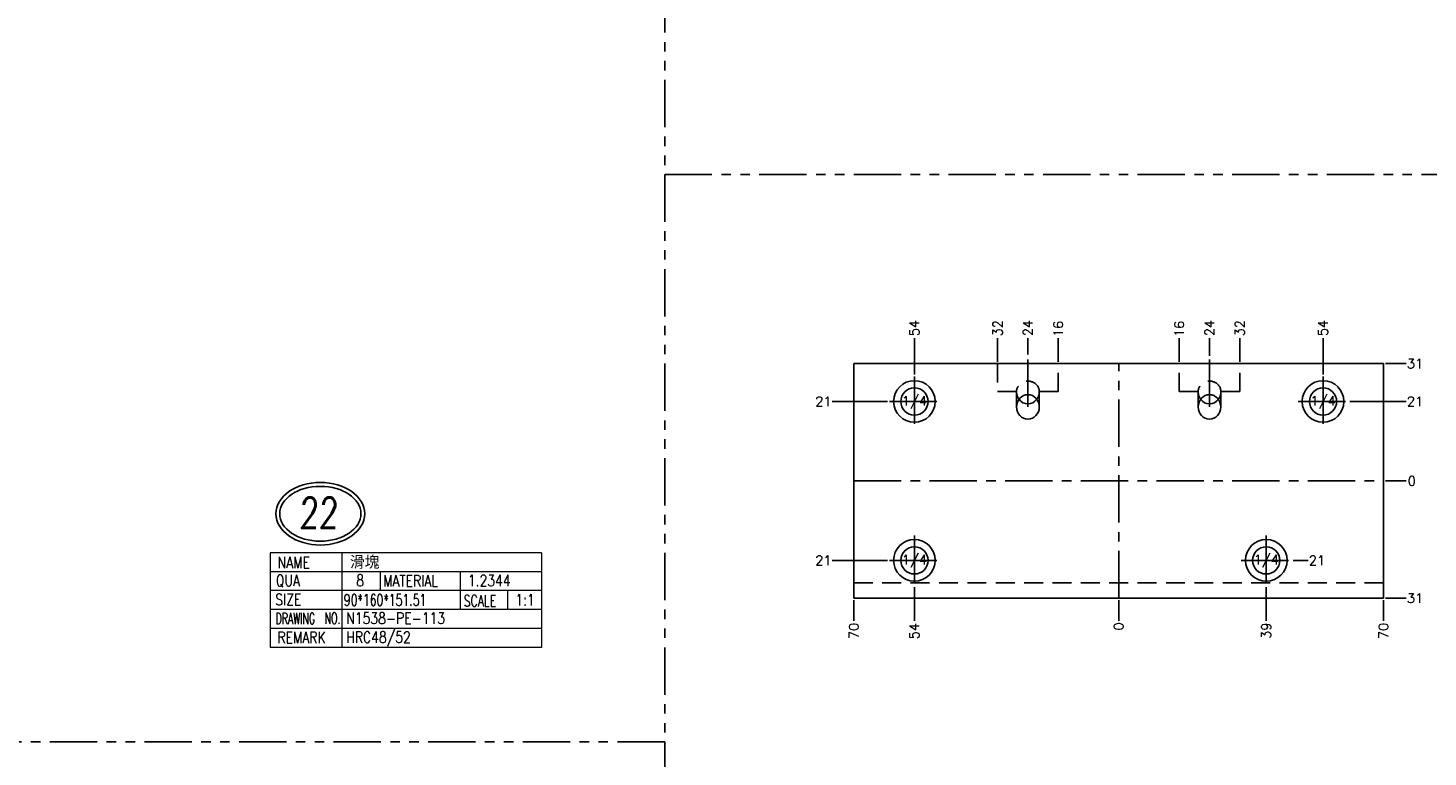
# Model space of a CAD drawing. Extents: x 2651 to 11825, y -3833 to 1075.
# Tile 455 of 656: x 5392 to 5762, y -3477 to -3285. Entities that reach past the tile are written whole.
import ezdxf
from ezdxf.enums import TextEntityAlignment as Align

# ---------------------------------------------------------------- set-up
doc = ezdxf.new("R2010")
doc.units = 0
doc.header["$LTSCALE"] = 10
for name, pattern in [('CENTER', [2, 1.25, -0.25, 0.25, -0.25]), ('DASHED', [0.75, 0.5, -0.25]), ('PHANTOM', [2.5, 1.25, -0.25, 0.25, -0.25, 0.25, -0.25])]:
    doc.linetypes.add(name, pattern=pattern)
doc.layers.get('0').update_dxf_attribs({"linetype": 'CONTINUOUS'})
doc.layers.get('Defpoints').update_dxf_attribs({"linetype": 'CONTINUOUS'})
for name, color, linetype in [('115', 7, 'CONTINUOUS'), ('CEN', 1, 'CENTER'), ('DIM', 3, 'CONTINUOUS'), ('DIM1', 3, 'CONTINUOUS'), ('DIVIDE', 5, 'PHANTOM'), ('PART', 7, 'CONTINUOUS'), ('TEXT', 4, 'CONTINUOUS')]:
    doc.layers.add(name, color=color, linetype=linetype)
doc.styles.add('china', font='txt')
doc.styles.add('romanc', font='romanc.shx')
doc.styles.add('ROMANS', font='romans.shx')
doc.styles.get("Standard").update_dxf_attribs({"font": 'romans.shx'})
doc.dimstyles.new('1-1', dxfattribs={"dimtxt": 2.5, "dimasz": 2.5, "dimexe": 1, "dimexo": 0.5, "dimtad": 0, "dimrnd": 1.38778e-17, "dimzin": 9, "dimdsep": 46, "dimtxsty": 'Standard', "dimblk": 'CLOSED', "dimcen": 0, "dimclrd": 3, "dimclre": 3, "dimclrt": 3, "dimazin": 2, "dimtfac": 0.75, "dimtofl": 0, "dimtmove": 0, "dimatfit": 3, "dimfxl": 0, "dimtolj": 1, "dimarcsym": 0})

# ---------------------------------------------------------------- blocks, each defined once
blk = doc.blocks.new('*U941', base_point=(1809.28, -4946.55))
for radius in [5.5, 3.6]:
    blk.add_circle((1809.28, -4946.55), radius)
at = {"layer": 'CEN'}
for p, q in [((1809.28, -4939.95), (1809.28, -4953.15)), ((1802.68, -4946.55), (1815.88, -4946.55))]:
    blk.add_line(p, q, dxfattribs=at)
blk = doc.blocks.new('*U942', base_point=(1794.28, -4988.55))
for radius in [5.5, 3.6]:
    blk.add_circle((1794.28, -4988.55), radius)
at = {"layer": 'CEN'}
for p, q in [((1794.28, -4981.95), (1794.28, -4995.15)), ((1787.68, -4988.55), (1800.88, -4988.55))]:
    blk.add_line(p, q, dxfattribs=at)
blk = doc.blocks.new('*U943', base_point=(1701.28, -4946.55))
for radius in [5.5, 3.6]:
    blk.add_circle((1701.28, -4946.55), radius)
at = {"layer": 'CEN'}
for p, q in [((1701.28, -4939.95), (1701.28, -4953.15)), ((1694.68, -4946.55), (1707.88, -4946.55))]:
    blk.add_line(p, q, dxfattribs=at)
blk = doc.blocks.new('*U944', base_point=(1701.28, -4988.55))
for radius in [5.5, 3.6]:
    blk.add_circle((1701.28, -4988.55), radius)
at = {"layer": 'CEN'}
for p, q in [((1701.28, -4981.95), (1701.28, -4995.15)), ((1694.68, -4988.55), (1707.88, -4988.55))]:
    blk.add_line(p, q, dxfattribs=at)
blk = doc.blocks.new('*D945')
at = {"layer": 'Defpoints', "color": 0}
for p in [(5680.68, -3404.36), (5680.68, -3435.36), (5680.68, -3441.36)]:
    blk.add_point(p, dxfattribs=at)
at = {"layer": 'DIM', "color": 3, "lineweight": -2}
blk.add_line((5680.68, -3435.86), (5680.68, -3441.36), dxfattribs=at)
at = {"layer": 'DIM', "color": 3, "insert": (5680.68, -3442.82), "char_height": 2.5, "attachment_point": 5, "rotation": 90}
blk.add_mtext('\\A1;0', dxfattribs=at)
blk = doc.blocks.new('_Closed')
at = {"color": 0, "linetype": 'ByBlock', "lineweight": -2}
for p, q in [((-1, 0.17), (0, 0)), ((-1, 0.17), (-1, -0.17)), ((0, 0), (-1, -0.17)), ((0, 0), (-1, 0))]:
    blk.add_line(p, q, dxfattribs=at)
blk = doc.blocks.new('*D946')
at = {"layer": 'Defpoints', "color": 0}
for p in [(5680.68, -3404.36), (5719.68, -3431.96), (5719.68, -3441.36)]:
    blk.add_point(p, dxfattribs=at)
at = {"layer": 'DIM', "color": 3, "lineweight": -2}
blk.add_line((5719.68, -3432.46), (5719.68, -3441.36), dxfattribs=at)
at = {"layer": 'DIM', "color": 3, "insert": (5719.68, -3443.95), "char_height": 2.5, "attachment_point": 5, "rotation": 90}
blk.add_mtext('\\A1;39', dxfattribs=at)
blk = doc.blocks.new('*D947')
at = {"layer": 'Defpoints', "color": 0}
for p in [(5680.68, -3404.36), (5750.68, -3435.36), (5750.68, -3441.36)]:
    blk.add_point(p, dxfattribs=at)
at = {"layer": 'DIM', "color": 3, "lineweight": -2}
blk.add_line((5750.68, -3435.86), (5750.68, -3441.36), dxfattribs=at)
at = {"layer": 'DIM', "color": 3, "insert": (5750.68, -3444.01), "char_height": 2.5, "attachment_point": 5, "rotation": 90}
blk.add_mtext('\\A1;70', dxfattribs=at)
blk = doc.blocks.new('*D948')
at = {"layer": 'Defpoints', "color": 0}
for p in [(5680.68, -3404.36), (5626.68, -3431.96), (5626.68, -3441.36)]:
    blk.add_point(p, dxfattribs=at)
at = {"layer": 'DIM', "color": 3, "lineweight": -2}
blk.add_line((5626.68, -3432.46), (5626.68, -3441.36), dxfattribs=at)
at = {"layer": 'DIM', "color": 3, "insert": (5626.68, -3444.07), "char_height": 2.5, "attachment_point": 5, "rotation": 90}
blk.add_mtext('\\A1;54', dxfattribs=at)
blk = doc.blocks.new('*D949')
at = {"layer": 'Defpoints', "color": 0}
for p in [(5680.68, -3404.36), (5610.68, -3435.36), (5610.68, -3441.36)]:
    blk.add_point(p, dxfattribs=at)
at = {"layer": 'DIM', "color": 3, "lineweight": -2}
blk.add_line((5610.68, -3435.86), (5610.68, -3441.36), dxfattribs=at)
at = {"layer": 'DIM', "color": 3, "insert": (5610.68, -3444.01), "char_height": 2.5, "attachment_point": 5, "rotation": 90}
blk.add_mtext('\\A1;70', dxfattribs=at)
blk = doc.blocks.new('*D950')
at = {"layer": 'Defpoints', "color": 0}
for p in [(5680.68, -3404.36), (5750.68, -3435.36), (5756.68, -3435.36)]:
    blk.add_point(p, dxfattribs=at)
at = {"layer": 'DIM', "color": 3, "lineweight": -2}
blk.add_line((5751.18, -3435.36), (5756.68, -3435.36), dxfattribs=at)
at = {"layer": 'DIM', "color": 3, "insert": (5758.98, -3435.36), "char_height": 2.5, "attachment_point": 5}
blk.add_mtext('\\A1;31', dxfattribs=at)
blk = doc.blocks.new('*D951')
at = {"layer": 'Defpoints', "color": 0}
for p in [(5680.68, -3404.36), (5750.68, -3404.36), (5756.68, -3404.36)]:
    blk.add_point(p, dxfattribs=at)
at = {"layer": 'DIM', "color": 3, "lineweight": -2}
blk.add_line((5751.18, -3404.36), (5756.68, -3404.36), dxfattribs=at)
at = {"layer": 'DIM', "color": 3, "insert": (5758.14, -3404.36), "char_height": 2.5, "attachment_point": 5}
blk.add_mtext('\\A1;0', dxfattribs=at)
blk = doc.blocks.new('*D952')
at = {"layer": 'Defpoints', "color": 0}
for p in [(5741.28, -3383.36), (5756.68, -3383.36), (5680.68, -3404.36)]:
    blk.add_point(p, dxfattribs=at)
at = {"layer": 'DIM', "color": 3, "lineweight": -2}
blk.add_line((5741.78, -3383.36), (5756.68, -3383.36), dxfattribs=at)
at = {"layer": 'DIM', "color": 3, "insert": (5758.98, -3383.36), "char_height": 2.5, "attachment_point": 5}
blk.add_mtext('\\A1;21', dxfattribs=at)
blk = doc.blocks.new('*D953')
at = {"layer": 'Defpoints', "color": 0}
for p in [(5750.68, -3373.36), (5756.68, -3373.36), (5680.68, -3404.36)]:
    blk.add_point(p, dxfattribs=at)
at = {"layer": 'DIM', "color": 3, "lineweight": -2}
blk.add_line((5751.18, -3373.36), (5756.68, -3373.36), dxfattribs=at)
at = {"layer": 'DIM', "color": 3, "insert": (5758.98, -3373.36), "char_height": 2.5, "attachment_point": 5}
blk.add_mtext('\\A1;31', dxfattribs=at)
blk = doc.blocks.new('*D954')
at = {"layer": 'Defpoints', "color": 0}
for p in [(5680.68, -3404.36), (5726.28, -3425.36), (5730.78, -3425.36)]:
    blk.add_point(p, dxfattribs=at)
at = {"layer": 'DIM', "color": 3, "lineweight": -2}
blk.add_line((5726.78, -3425.36), (5730.78, -3425.36), dxfattribs=at)
at = {"layer": 'DIM', "color": 3, "insert": (5733.07, -3425.36), "char_height": 2.5, "attachment_point": 5}
blk.add_mtext('\\A1;21', dxfattribs=at)
blk = doc.blocks.new('*D955')
at = {"layer": 'Defpoints', "color": 0}
for p in [(5680.68, -3404.36), (5604.91, -3425.36), (5620.08, -3425.36)]:
    blk.add_point(p, dxfattribs=at)
at = {"layer": 'DIM', "color": 3, "lineweight": -2}
blk.add_line((5619.58, -3425.36), (5604.91, -3425.36), dxfattribs=at)
at = {"layer": 'DIM', "color": 3, "insert": (5602.62, -3425.36), "char_height": 2.5, "attachment_point": 5}
blk.add_mtext('\\A1;21', dxfattribs=at)
blk = doc.blocks.new('*D956')
at = {"layer": 'Defpoints', "color": 0}
for p in [(5604.91, -3383.36), (5620.08, -3383.36), (5680.68, -3404.36)]:
    blk.add_point(p, dxfattribs=at)
at = {"layer": 'DIM', "color": 3, "lineweight": -2}
blk.add_line((5619.58, -3383.36), (5604.91, -3383.36), dxfattribs=at)
at = {"layer": 'DIM', "color": 3, "insert": (5602.62, -3383.36), "char_height": 2.5, "attachment_point": 5}
blk.add_mtext('\\A1;21', dxfattribs=at)
blk = doc.blocks.new('*D957')
at = {"layer": 'Defpoints', "color": 0}
for p in [(5734.68, -3366.65), (5734.68, -3376.76), (5680.68, -3404.36)]:
    blk.add_point(p, dxfattribs=at)
at = {"layer": 'DIM', "color": 3, "lineweight": -2}
blk.add_line((5734.68, -3376.26), (5734.68, -3366.65), dxfattribs=at)
at = {"layer": 'DIM', "color": 3, "insert": (5734.68, -3363.94), "char_height": 2.5, "attachment_point": 5, "rotation": 90}
blk.add_mtext('\\A1;54', dxfattribs=at)
blk = doc.blocks.new('*D958')
at = {"layer": 'Defpoints', "color": 0}
for p in [(5704.68, -3366.65), (5704.68, -3371.83), (5680.68, -3404.36)]:
    blk.add_point(p, dxfattribs=at)
at = {"layer": 'DIM', "color": 3, "lineweight": -2}
blk.add_line((5704.68, -3371.33), (5704.68, -3366.65), dxfattribs=at)
at = {"layer": 'DIM', "color": 3, "insert": (5704.68, -3363.94), "char_height": 2.5, "attachment_point": 5, "rotation": 90}
blk.add_mtext('\\A1;24', dxfattribs=at)
blk = doc.blocks.new('*D959')
at = {"layer": 'Defpoints', "color": 0}
for p in [(5656.68, -3366.65), (5656.68, -3371.45), (5680.68, -3404.36)]:
    blk.add_point(p, dxfattribs=at)
at = {"layer": 'DIM', "color": 3, "lineweight": -2}
blk.add_line((5656.68, -3370.95), (5656.68, -3366.65), dxfattribs=at)
at = {"layer": 'DIM', "color": 3, "insert": (5656.68, -3363.94), "char_height": 2.5, "attachment_point": 5, "rotation": 90}
blk.add_mtext('\\A1;24', dxfattribs=at)
blk = doc.blocks.new('*D960')
at = {"layer": 'Defpoints', "color": 0}
for p in [(5626.68, -3366.65), (5626.68, -3376.76), (5680.68, -3404.36)]:
    blk.add_point(p, dxfattribs=at)
at = {"layer": 'DIM', "color": 3, "lineweight": -2}
blk.add_line((5626.68, -3376.26), (5626.68, -3366.65), dxfattribs=at)
at = {"layer": 'DIM', "color": 3, "insert": (5626.68, -3363.94), "char_height": 2.5, "attachment_point": 5, "rotation": 90}
blk.add_mtext('\\A1;54', dxfattribs=at)
blk = doc.blocks.new('*D961')
at = {"layer": 'Defpoints', "color": 0}
for p in [(5648.68, -3366.65), (5648.68, -3373.36), (5680.68, -3404.36)]:
    blk.add_point(p, dxfattribs=at)
at = {"layer": 'DIM', "color": 3, "lineweight": -2}
blk.add_line((5648.68, -3372.86), (5648.68, -3366.65), dxfattribs=at)
at = {"layer": 'DIM', "color": 3, "insert": (5648.68, -3364), "char_height": 2.5, "attachment_point": 5, "rotation": 90}
blk.add_mtext('\\A1;32', dxfattribs=at)
blk = doc.blocks.new('*D962')
at = {"layer": 'Defpoints', "color": 0}
for p in [(5664.68, -3366.65), (5664.68, -3373.36), (5680.68, -3404.36)]:
    blk.add_point(p, dxfattribs=at)
at = {"layer": 'DIM', "color": 3, "lineweight": -2}
blk.add_line((5664.68, -3372.86), (5664.68, -3366.65), dxfattribs=at)
at = {"layer": 'DIM', "color": 3, "insert": (5664.68, -3364.18), "char_height": 2.5, "attachment_point": 5, "rotation": 90}
blk.add_mtext('\\A1;16', dxfattribs=at)
blk = doc.blocks.new('*D963')
at = {"layer": 'Defpoints', "color": 0}
for p in [(5696.68, -3366.65), (5696.68, -3373.36), (5680.68, -3404.36)]:
    blk.add_point(p, dxfattribs=at)
at = {"layer": 'DIM', "color": 3, "lineweight": -2}
blk.add_line((5696.68, -3372.86), (5696.68, -3366.65), dxfattribs=at)
at = {"layer": 'DIM', "color": 3, "insert": (5696.68, -3364.18), "char_height": 2.5, "attachment_point": 5, "rotation": 90}
blk.add_mtext('\\A1;16', dxfattribs=at)
blk = doc.blocks.new('*D964')
at = {"layer": 'Defpoints', "color": 0}
for p in [(5712.68, -3366.65), (5712.68, -3373.36), (5680.68, -3404.36)]:
    blk.add_point(p, dxfattribs=at)
at = {"layer": 'DIM', "color": 3, "lineweight": -2}
blk.add_line((5712.68, -3372.86), (5712.68, -3366.65), dxfattribs=at)
at = {"layer": 'DIM', "color": 3, "insert": (5712.68, -3364), "char_height": 2.5, "attachment_point": 5, "rotation": 90}
blk.add_mtext('\\A1;32', dxfattribs=at)

msp = doc.modelspace()

# ---------------------------------------------------------------- linework, layer by layer
at = {"lineweight": 0}
for p, q in [((5528.083, -3423.358), (5456.384, -3423.358)), ((5456.384, -3423.358), (5456.384, -3448.358)), ((5475.381, -3423.358), (5475.381, -3448.358)), ((5528.083, -3423.358), (5528.083, -3448.358)), ((5528.083, -3428.358), (5456.384, -3428.358)), ((5485.474, -3428.358), (5485.474, -3433.358)), ((5506.652, -3428.358), (5506.652, -3438.358)), ((5528.083, -3433.358), (5456.384, -3433.358)), ((5519.166, -3433.358), (5519.166, -3438.358)), ((5528.083, -3438.358), (5456.384, -3438.358)), ((5528.083, -3443.358), (5456.384, -3443.358)), ((5528.083, -3448.358), (5456.384, -3448.358))]:
    msp.add_line(p, q, dxfattribs=at)
at = {"layer": '115', "color": 7, "linetype": 'Continuous'}
for p, q in [((5610.684, -3435.358), (5610.684, -3373.358)), ((5750.684, -3373.358), (5610.684, -3373.358)), ((5750.684, -3373.358), (5750.684, -3435.358)), ((5750.684, -3435.358), (5610.684, -3435.358))]:
    msp.add_line(p, q, dxfattribs=at)
at = {"layer": '115', "color": 6, "linetype": 'DASHED'}
for p, q in [((5648.684, -3373.358), (5648.684, -3380.759)), ((5664.684, -3380.759), (5664.684, -3373.358)), ((5696.684, -3380.759), (5696.684, -3373.358)), ((5712.684, -3380.759), (5712.684, -3373.358)), ((5648.684, -3380.759), (5653.684, -3380.759)), ((5653.684, -3380.759), (5653.684, -3384.799)), ((5659.684, -3380.759), (5664.684, -3380.759)), ((5659.684, -3384.799), (5659.684, -3380.759)), ((5701.684, -3380.759), (5696.684, -3380.759)), ((5701.684, -3380.759), (5701.684, -3384.799)), ((5712.684, -3380.759), (5707.684, -3380.759)), ((5707.684, -3384.799), (5707.684, -3380.759)), ((5750.684, -3431.318), (5610.684, -3431.318))]:
    msp.add_line(p, q, dxfattribs=at)
for centre, major_axis, start_param, end_param in [((5656.684, -3380.759), (3, 0), 0, 3.1415927), ((5704.684, -3380.759), (3, 0), 0, 3.1415927), ((5656.684, -3380.759), (0, -3.236), 4.712389, 5.3867024), ((5656.684, -3380.759), (0, -3.236), 7.1796682, 7.8539816), ((5704.684, -3380.759), (0, -3.236), 4.712389, 5.3867024), ((5704.684, -3380.759), (0, -3.236), 7.1796682, 7.8539816)]:
    msp.add_ellipse(centre, major_axis=major_axis, ratio=0.9271839, start_param=start_param, end_param=end_param, dxfattribs=at)
at = {"layer": '115', "color": 7, "linetype": 'Continuous'}
for centre, start_param, end_param in [((5656.684, -3384.799), 3.1415927, 9.424778), ((5704.684, -3384.799), 3.1415927, 9.424778), ((5656.684, -3380.759), 5.3867025, 7.1796682), ((5704.684, -3380.759), 5.3867025, 7.1796682)]:
    msp.add_ellipse(centre, major_axis=(0, -3.236), ratio=0.9271839, start_param=start_param, end_param=end_param, dxfattribs=at)
at = {"layer": 'CEN'}
for p, q in [((5656.684, -3384.799), (5656.684, -3371.454)), ((5680.684, -3435.358), (5680.684, -3373.358)), ((5704.684, -3384.799), (5704.684, -3371.832)), ((5610.684, -3404.358), (5750.684, -3404.358))]:
    msp.add_line(p, q, dxfattribs=at)
at = {"layer": 'DIM1'}
for major_axis, ratio in [((11.718, 0), 0.7055426), ((-10.721, 0), 0.6758257)]:
    msp.add_ellipse((5469.668, -3413.037), major_axis=major_axis, ratio=ratio, dxfattribs=at)
at = {"layer": 'DIVIDE', "color": 4}
for p, q in [((5560.684, -3023.358), (5560.684, -3823.358)), ((5560.684, -3323.358), (5860.684, -3323.358)), ((5560.684, -3473.358), (5040.684, -3473.358))]:
    msp.add_line(p, q, dxfattribs=at)

# ---------------------------------------------------------------- block references
at = {"layer": 'PART'}
for name, p in [('*U943', (5626.684, -3383.358)), ('*U941', (5734.684, -3383.358)), ('*U944', (5626.684, -3425.358)), ('*U942', (5719.684, -3425.358))]:
    msp.add_blockref(name, p, dxfattribs=at)

# ---------------------------------------------------------------- texts
at = {"style": 'ROMANS', "oblique": 2, "width": 0.75}
msp.add_text('22', height=8, dxfattribs=at).set_placement((5464.09, -3416.777))
at = {"color": 6, "style": 'china'}
msp.add_text('滑塊', height=3, dxfattribs=at).set_placement((5477.482, -3427.257))
at = {"color": 6, "linetype": 'Continuous', "lineweight": 0, "style": 'romanc'}
for s, height, width, p in [('8', 3.06, 0.8, (5479.157, -3432.194)), ('1.2344', 3, 0.8, (5508.653, -3432.204)), ('90*160*151.51', 3, 0.7, (5475.888, -3437.33)), ('1:1', 3, 0.8, (5521.207, -3437.282)), ('N1538-PE-113', 3, 0.8, (5476.516, -3442.148)), ('HRC48/52', 3, 0.8, (5476.516, -3447.148))]:
    msp.add_text(s, height=height, dxfattribs=dict(at, width=width)).set_placement(p)
at = {"color": 7, "lineweight": 0, "ltscale": 2, "style": 'romanc'}
for s, width, p in [('MATERIAL', 0.8, (5486.265, -3432.271)), ('SCALE', 0.7, (5507.581, -3437.528))]:
    msp.add_text(s, height=3, dxfattribs=dict(at, width=width)).set_placement(p)
for tag, text, width, p in [('NAME', '', 0.8, (5462.654, -3425.91)), ('QUA', '1', 0.8, (5461.1, -3430.832)), ('SIZE', '', 0.8, (5461.209, -3435.696)), ('DRAWING', '', 0.6, (5463.062, -3440.723)), ('NO.', '', 0.6, (5472.905, -3440.65)), ('REMARK', '', 0.8, (5464.7, -3445.723))]:
    msp.add_attdef(tag, text=text, height=3, dxfattribs=dict(at, width=width)).set_placement(p, align=Align.MIDDLE)
at = {"layer": 'TEXT'}
for p in [(5626.684, -3383.358), (5734.684, -3383.358), (5626.684, -3425.358), (5719.684, -3425.358)]:
    msp.add_text('1/4', height=2.5, dxfattribs=at).set_placement(p, align=Align.MIDDLE)

# ---------------------------------------------------------------- dimensions: what is measured, and where the dimension line sits
at = {"layer": 'DIM'}
for feature_location, offset, dtype, origin, picture, middle in [((5626.684, -3376.758), (0, 10.112), 1, (5680.684, -3404.358), '*D960', (5626.684, -3363.938)), ((5648.684, -3373.358), (0, 6.712), 1, (5680.684, -3404.358), '*D961', (5648.684, -3363.997)), ((5656.684, -3371.454), (0, 4.808), 1, (5680.684, -3404.358), '*D959', (5656.684, -3363.938)), ((5664.684, -3373.358), (0, 6.712), 1, (5680.684, -3404.358), '*D962', (5664.684, -3364.176)), ((5734.684, -3376.758), (0, 10.112), 1, (5680.684, -3404.358), '*D957', (5734.684, -3363.938)), ((5704.684, -3371.832), (0, 5.186), 1, (5680.684, -3404.358), '*D958', (5704.684, -3363.938)), ((5712.684, -3373.358), (0, 6.712), 1, (5680.684, -3404.358), '*D964', (5712.684, -3363.997)), ((5696.684, -3373.358), (0, 6.712), 1, (5680.684, -3404.358), '*D963', (5696.684, -3364.176)), ((5750.684, -3373.358), (6, 0), 0, (5680.684, -3404.358), '*D953', (5758.976, -3373.358)), ((5620.084, -3383.358), (-15.174, 0), 0, (5680.684, -3404.358), '*D956', (5602.618, -3383.358)), ((5741.284, -3383.358), (15.4, 0), 0, (5680.684, -3404.358), '*D952', (5758.976, -3383.358)), ((5750.684085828, -3404.357951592), (6, 0), 0, (5680.684085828, -3404.357951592), '*D951', (5758.142419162, -3404.357951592)), ((5620.084, -3425.358), (-15.174, 0), 0, (5680.684, -3404.358), '*D955', (5602.618, -3425.358)), ((5610.684, -3435.358), (0, -6), 1, (5680.684, -3404.358), '*D949', (5610.684, -3444.007)), ((5626.684, -3431.958), (0, -9.4), 1, (5680.684, -3404.358), '*D948', (5626.684, -3444.066)), ((5680.684085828, -3435.357951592), (0, -6), 1, (5680.684085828, -3404.357951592), '*D945', (5680.684085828, -3442.816284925)), ((5719.684, -3431.958), (0, -9.4), 1, (5680.684, -3404.358), '*D946', (5719.684, -3443.947)), ((5750.684, -3435.358), (0, -6), 1, (5680.684, -3404.358), '*D947', (5750.684, -3444.007)), ((5750.684, -3435.358), (6, 0), 0, (5680.684, -3404.358), '*D950', (5758.976, -3435.358)), ((5726.284, -3425.358), (4.492, 0), 0, (5680.684, -3404.358), '*D954', (5733.068, -3425.358))]:
    dim = msp.add_ordinate_dim(feature_location=feature_location, offset=offset, dtype=dtype, origin=origin, dimstyle='1-1', dxfattribs=at)
    dim.commit()
    dim.dimension.update_dxf_attribs({"geometry": picture, "text_midpoint": middle})

doc.saveas('drawing.dxf')
